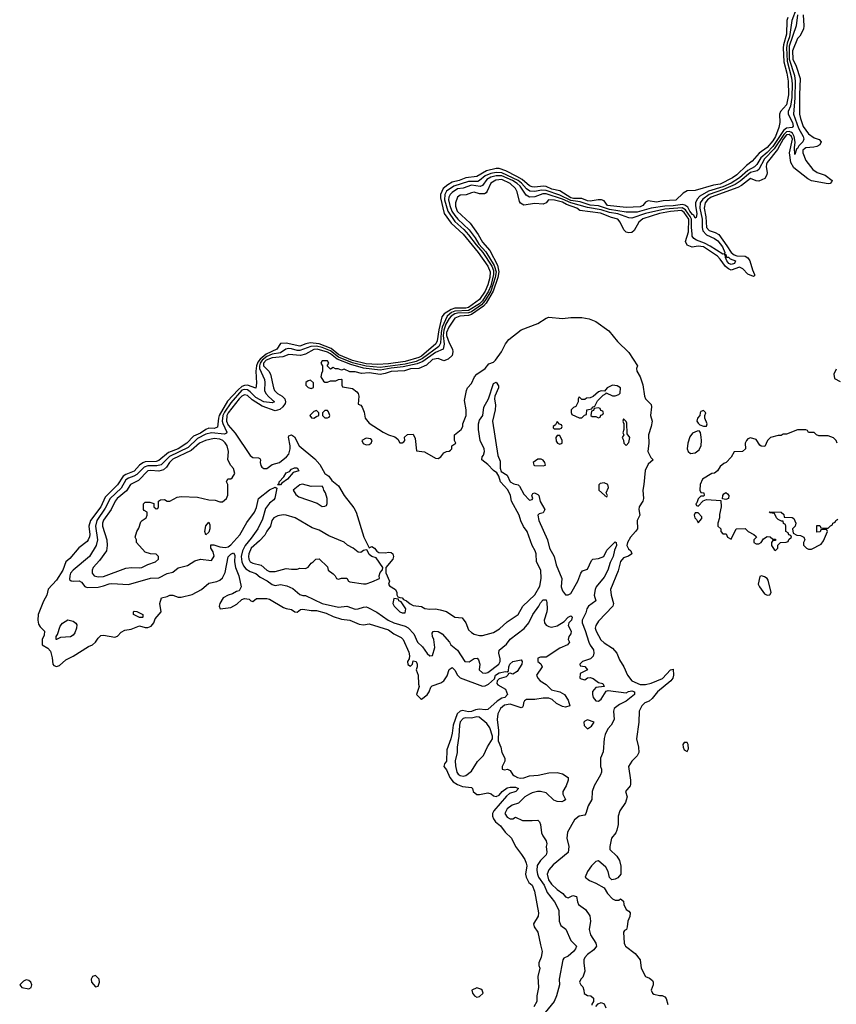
# Model space of a CAD drawing. Header units: inches. Extents: x 2380249 to 2585472, y 382747 to 546448.
# Tile 295 of 626: x 2542643 to 2548550, y 389569 to 396695. Entities that reach past the tile are written whole.
import ezdxf

# ---------------------------------------------------------------- set-up
doc = ezdxf.new("R2010")
doc.units = ezdxf.units.IN
doc.header["$MEASUREMENT"] = 0
doc.layers.add('C5348', color=7, linetype='Continuous')
doc.layers.add('C5349', color=7, linetype='Continuous')

msp = doc.modelspace()

# ---------------------------------------------------------------- linework, layer by layer
at = {"layer": 'C5348', "color": 4}
for points, elevation in [([(2546411.3, 390000), (2546422.8, 389950), (2546414, 389910), (2546398, 389870), (2546398, 389850), (2546406, 389830), (2546391, 389770), (2546396, 389690), (2546384.7, 389630), (2546384, 389590), (2546362.8, 389550)], 4), ([(2546660.7, 390000), (2546670.7, 389990), (2546664, 389970), (2546647.7, 389950), (2546610, 389917.2), (2546578, 389902), (2546571.3, 389890), (2546544.9, 389750), (2546546.8, 389710), (2546525.5, 389630), (2546510, 389589), (2546444, 389510)], 8), ([(2546812.7, 390000), (2546814.8, 389990), (2546796.4, 389963.6), (2546751, 389930), (2546730, 389908), (2546724, 389890), (2546724, 389870), (2546730.9, 389809.1), (2546716, 389764), (2546702, 389750), (2546692, 389730), (2546702, 389710), (2546716, 389696), (2546724.7, 389670), (2546726, 389646), (2546750, 389632), (2546774, 389630), (2546792.7, 389612.7), (2546794, 389590), (2546782, 389570), (2546782, 389562)], 12), ([(2547021, 390000), (2547026, 389990), (2547095.8, 389935.8), (2547130.8, 389890), (2547138, 389830), (2547170.8, 389770.8), (2547198.5, 389758.5), (2547221, 389741), (2547226, 389730), (2547226, 389710), (2547211.3, 389670), (2547221, 389650), (2547230, 389641), (2547270, 389631.3), (2547290, 389632), (2547310, 389622), (2547318, 389610), (2547332, 389568)], 16), ([(2546810, 389554), (2546827.3, 389572.7), (2546850, 389582), (2546870, 389572), (2546882, 389542)], 12)]:
    msp.add_lwpolyline(points, dxfattribs=dict(at, elevation=elevation))
at = {"layer": 'C5348', "color": 4, "elevation": 4}
for points in [[(2542690, 389745.1), (2542670, 389735.6), (2542642.8, 389710), (2542658, 389690), (2542710, 389681.6), (2542725.2, 389690), (2542731.5, 389710), (2542723.7, 389730), (2542710, 389742)], [(2543190, 389778), (2543170, 389769), (2543160.5, 389750), (2543163, 389730), (2543190, 389694.8), (2543210, 389701), (2543220.9, 389730), (2543218, 389750)], [(2545950, 389688), (2545914, 389670), (2545918, 389650), (2545932, 389630), (2545950, 389621), (2545970, 389626), (2545995.3, 389650), (2545988, 389670), (2545979, 389679)]]:
    msp.add_lwpolyline(points, close=True, dxfattribs=at)
at = {"layer": 'C5349', "color": 4}
for points, elevation in [([(2548199.7, 396710), (2548192.1, 396687.9), (2548189.2, 396590), (2548167, 396513), (2548164.5, 396490), (2548171.4, 396390), (2548192.1, 396307.9), (2548200.7, 396250), (2548203.6, 396150), (2548190, 396078), (2548145.5, 396030), (2548138, 396010), (2548140.7, 395950), (2548133.4, 395913.4), (2548110.2, 395850), (2548090, 395816.9), (2548050, 395768.7), (2547992.2, 395727.8), (2547940.4, 395670), (2547900.7, 395639.3), (2547830, 395571.8), (2547798, 395550), (2547710, 395505.5), (2547662.2, 395497.8), (2547530, 395458), (2547470, 395457.2), (2547441.1, 395438.9), (2547390, 395388.3), (2547296.3, 395383.7), (2547250, 395375.1), (2547190, 395382.6), (2547170, 395373.6), (2547150.3, 395350), (2547130, 395340.4), (2547030, 395334.7), (2546895.1, 395350), (2546870, 395382.7), (2546851.2, 395391.2), (2546827.8, 395392.2), (2546770, 395380.8), (2546750, 395382.6), (2546710, 395400.3), (2546650, 395401), (2546630, 395405.9), (2546550, 395456), (2546492.2, 395467.8), (2546450, 395486.8), (2546430, 395489.9), (2546370, 395483.7), (2546350, 395486), (2546330, 395493.5), (2546277.6, 395537.6), (2546239.9, 395559.9), (2546159.9, 395599.9), (2546110, 395617.2), (2546090, 395617.2), (2546018.4, 395601.6), (2545950, 395558.7), (2545870.1, 395549.9), (2545820.7, 395530), (2545770, 395517.8), (2545739.3, 395500.7), (2545706.9, 395473.1), (2545686.5, 395430), (2545686.2, 395406.2), (2545712.2, 395292.2), (2545763.2, 395223.2), (2545850, 395142.8), (2545960.2, 395010), (2546030, 394911.5), (2546045.3, 394870), (2546044.5, 394830), (2546030, 394775.1), (2546010.1, 394730), (2545970, 394669.8), (2545890, 394611.9), (2545870, 394607.8), (2545790, 394607), (2545762.8, 394597.2), (2545713.4, 394566.6), (2545696.9, 394543.1), (2545674.2, 394450), (2545661.6, 394370), (2545653, 394350), (2545550, 394260.2), (2545529, 394249), (2545430, 394221.8), (2545310, 394204.7), (2545230, 394198.9), (2545150, 394203.7), (2545050, 394229.1), (2544950.9, 394270), (2544895.6, 394315.6), (2544810, 394348.9), (2544744.4, 394355.6), (2544712, 394348), (2544670, 394330.9), (2544570, 394353.8), (2544529, 394351), (2544503.7, 394310), (2544425.2, 394274.8), (2544381.7, 394238.3), (2544364.6, 394215.4), (2544355.6, 394190), (2544351.6, 394151.6), (2544355.6, 394064.4), (2544350, 394029), (2544290, 394049.8), (2544270, 394047.8), (2544250, 394038.9), (2544223.2, 394016.8), (2544146.2, 393933.8), (2544086.5, 393830), (2544080.2, 393810), (2544074.8, 393745.2), (2544050, 393736.8), (2544010, 393737.8), (2543990, 393729.8), (2543950, 393703.4), (2543899.3, 393680.7), (2543851.7, 393630), (2543790, 393589.9), (2543718.8, 393561.2), (2543650, 393505.1), (2543630, 393498.2), (2543550, 393494), (2543532.7, 393487.3), (2543509.4, 393470.6), (2543470, 393426.2), (2543410, 393403.1), (2543390.1, 393389.9), (2543350, 393328.3), (2543261.6, 393238.4), (2543230.2, 393170), (2543154.9, 393070), (2543141.7, 393030), (2543150.3, 392969.7), (2543148, 392952), (2543137.3, 392930), (2543130, 392919), (2543070, 392873.2), (2543004.9, 392795.1), (2542977.3, 392770), (2542954.4, 392710), (2542910, 392639.3), (2542847.9, 392572.1), (2542838.8, 392530), (2542814.4, 392485.6), (2542777.1, 392390), (2542774.9, 392350), (2542779.9, 392319.9), (2542790, 392301), (2542822, 392270), (2542819.6, 392240.4), (2542804.7, 392210), (2542806, 392170), (2542845.4, 392145.4), (2542865.4, 392125.4), (2542877.1, 392077.1), (2542882, 392030), (2542890, 392020.7), (2542910, 392013.4), (2542930, 392022), (2542977, 392063), (2543030, 392087.4), (2543141.1, 392158.9), (2543170, 392170.6), (2543192.3, 392190), (2543210, 392218.8), (2543230, 392237.3), (2543250, 392240.5), (2543330, 392225.3), (2543350, 392233), (2543376.8, 392263.2), (2543402.7, 392277.3), (2543450, 392284.9), (2543510, 392308.2), (2543550, 392296.5), (2543570, 392296.9), (2543593.4, 392306.6), (2543614, 392330), (2543622.5, 392357.5), (2543666, 392410), (2543657.2, 392470), (2543669.3, 392510.7), (2543710, 392520.7), (2543730, 392530.6), (2543750, 392530.7), (2543790, 392516.3), (2543810, 392515.5), (2543890, 392534), (2543957.2, 392570), (2544010, 392616.3), (2544070, 392628.7), (2544090, 392639.3), (2544110, 392655.5), (2544130, 392694.8), (2544152, 392808), (2544170, 392826.8), (2544190, 392837.3), (2544198.3, 392818.3), (2544197.4, 392770), (2544203.1, 392730), (2544227.4, 392670), (2544246, 392590), (2544230, 392562), (2544210, 392556), (2544181.6, 392538.4), (2544150, 392529.4), (2544114.8, 392510), (2544091, 392470), (2544084.7, 392450), (2544092, 392432), (2544170, 392441), (2544214.2, 392465.8), (2544250, 392498), (2544270, 392504.7), (2544302, 392502), (2544314, 392490), (2544330, 392484.7), (2544355.3, 392504.7), (2544430, 392506.8), (2544450, 392501), (2544550, 392441.3), (2544570, 392432.4), (2544610, 392426.8), (2544634, 392410), (2544650, 392406.8), (2544675.1, 392424.9), (2544690, 392428), (2544750, 392419.5), (2544790, 392419.5), (2544860.7, 392400.7), (2544910, 392376.3), (2544970, 392357.3), (2545032, 392350), (2545099.1, 392319.1), (2545130, 392314.8), (2545170, 392322.8), (2545310, 392279.5), (2545350, 392250.6), (2545403.1, 392223.1), (2545416.3, 392210), (2545456.8, 392116.8), (2545462.8, 392090), (2545461, 392070), (2545448.4, 392050), (2545450, 392027.3), (2545470, 392014.8), (2545485.2, 392030), (2545490, 392054), (2545511.3, 392050), (2545518, 392030), (2545518, 392010), (2545511.3, 391990), (2545524.7, 391950), (2545526.8, 391886.8), (2545532, 391870), (2545514, 391810), (2545541, 391781), (2545550, 391778), (2545590, 391807.3), (2545605.2, 391830), (2545616.5, 391863.5), (2545626, 391874), (2545690, 391895.5), (2545710, 391910.6), (2545734.9, 391945.1), (2545750, 391991.3), (2545770, 392006), (2545790, 391986), (2545810.5, 391950.5), (2545830, 391931), (2545990, 391870.5), (2546010, 391873.4), (2546034.2, 391885.8), (2546076.5, 391923.5), (2546085.1, 391950), (2546110, 391967.3), (2546156.9, 391976.9), (2546170, 391974), (2546178, 391982), (2546181.2, 392010), (2546189.4, 392030), (2546210, 392050.7), (2546270, 392062), (2546278, 392050), (2546276, 392030), (2546242, 391978), (2546210, 391958), (2546190, 391966), (2546178, 391962), (2546174, 391950), (2546162, 391938), (2546110, 391924), (2546096, 391910), (2546094.8, 391890), (2546101.6, 391881.6), (2546158, 391850), (2546171.3, 391810), (2546151, 391790), (2546130, 391784.5), (2546097, 391763), (2546030, 391702.9), (2546010, 391699.7), (2545970, 391704.4), (2545940.7, 391699.3), (2545910, 391687.2), (2545890, 391686), (2545845.9, 391694.2), (2545829.1, 391690.9), (2545808.1, 391671.8), (2545778.2, 391590), (2545771.3, 391530), (2545761.3, 391490), (2545733, 391410), (2545730.4, 391329.6), (2545716, 391310), (2545711, 391290), (2545730, 391266.8), (2545753.4, 391210), (2545779.4, 391179.4), (2545810, 391160.3), (2545846.1, 391146.1), (2545910, 391137.3), (2545917.3, 391130), (2545924, 391110), (2545950, 391088), (2545970, 391086), (2546030, 391098.4), (2546052.1, 391092.1), (2546070, 391077.3), (2546090, 391073.4), (2546110, 391082.8), (2546133.2, 391110), (2546170, 391134.9), (2546190, 391140.5), (2546230, 391140.7), (2546251, 391130), (2546231, 391110), (2546186, 391094), (2546163.9, 391076.1), (2546072.7, 390970), (2546063, 390950), (2546063, 390930), (2546070.5, 390910), (2546084.9, 390890), (2546120.7, 390860.7), (2546154.9, 390814.9), (2546200.7, 390770), (2546230, 390712), (2546273.7, 390653.7), (2546295.9, 390615.9), (2546307.3, 390590), (2546310.4, 390570.4), (2546302.8, 390510), (2546306.8, 390490), (2546326.8, 390450), (2546350.6, 390430), (2546367.9, 390387.9), (2546395.5, 390230), (2546392.7, 390207.3), (2546359.1, 390150), (2546364, 390130), (2546390.5, 390090.5), (2546411.3, 390000)], 4), ([(2548259.2, 396770), (2548227.9, 396690), (2548210.7, 396570), (2548194.7, 396525.3), (2548188.5, 396490), (2548194.2, 396394.2), (2548226.9, 396273.1), (2548230.1, 396230.1), (2548228, 396132), (2548218.1, 396070), (2548201.2, 396030), (2548200.7, 396010), (2548232.8, 395950), (2548236.8, 395923.2), (2548230, 395915.1), (2548190, 395909.2), (2548167.3, 395892.7), (2548090, 395776.8), (2548050, 395733.4), (2548004.9, 395695.1), (2547974.4, 395645.6), (2547958.8, 395630), (2547910, 395603.4), (2547850, 395549.2), (2547790, 395510.5), (2547730, 395484.9), (2547626.2, 395453.8), (2547563, 395417), (2547543.9, 395396.1), (2547532, 395370), (2547530.2, 395349.8), (2547540.3, 395290), (2547536.4, 395263.6), (2547530, 395257.2), (2547519.3, 395279.3), (2547510, 395284.2), (2547490, 395308.9), (2547476.9, 395336.9), (2547453.6, 395353.6), (2547436.9, 395356.9), (2547370, 395347.9), (2547310, 395346.2), (2547210, 395329.8), (2547110, 395301.3), (2547030, 395301.7), (2546910, 395319.9), (2546830, 395348.5), (2546770, 395352.8), (2546696.5, 395376.5), (2546630, 395386.5), (2546550, 395425), (2546450, 395459.3), (2546418.4, 395461.6), (2546370, 395450.6), (2546333.6, 395453.6), (2546310, 395470.8), (2546272.8, 395512.8), (2546248.9, 395530), (2546130, 395585.7), (2546090, 395588.1), (2546050, 395581.7), (2546010, 395565), (2545970, 395529.8), (2545956.2, 395523.8), (2545890, 395522.7), (2545782.6, 395490), (2545730, 395452.8), (2545717.1, 395430), (2545716.6, 395390), (2545739.8, 395310), (2545790, 395235), (2545855.9, 395175.9), (2545890, 395138.9), (2545944.3, 395064.3), (2545992, 395010), (2546057, 394910), (2546070, 394878.4), (2546071, 394850), (2546050, 394769.7), (2546034.3, 394730), (2545990, 394659.9), (2545970, 394638.4), (2545890, 394589.1), (2545790, 394585.3), (2545765.5, 394574.5), (2545736.1, 394550), (2545698.6, 394470), (2545690.5, 394430), (2545686.7, 394353.3), (2545674.4, 394330), (2545557.6, 394242.4), (2545510, 394221.1), (2545430, 394202.4), (2545250, 394177.3), (2545150, 394186.2), (2545050, 394212.4), (2544950, 394253), (2544890, 394298.1), (2544830, 394322.6), (2544790, 394332.4), (2544749.6, 394330.4), (2544670, 394299.9), (2544650, 394301.4), (2544610, 394313.8), (2544584.7, 394315.3), (2544568.6, 394311.4), (2544530, 394284.2), (2544470, 394273.6), (2544430, 394257.2), (2544397, 394230), (2544381.5, 394210), (2544376.4, 394190), (2544378, 394170), (2544413.7, 394090), (2544417, 394070), (2544414.6, 394010), (2544423.6, 393990), (2544444.6, 393964.6), (2544486.8, 393930), (2544470, 393921.6), (2544410, 393928.2), (2544350, 393961), (2544310, 394002.2), (2544290, 394016.5), (2544270, 394019.5), (2544250, 394012.5), (2544170, 393922), (2544125, 393855), (2544113.2, 393830), (2544108.1, 393790), (2544111.3, 393771.4), (2544141.1, 393710), (2544137.6, 393702.4), (2544123.9, 393696.1), (2544030, 393703.7), (2543990, 393695.9), (2543930, 393662.5), (2543860.4, 393599.6), (2543727.3, 393532.7), (2543667.3, 393472.7), (2543634.8, 393465.2), (2543570, 393466.9), (2543543.3, 393456.7), (2543490, 393402.4), (2543469.5, 393390.5), (2543430, 393377.3), (2543410, 393364), (2543376.1, 393303.9), (2543296.5, 393230), (2543261.2, 393158.8), (2543199.7, 393070), (2543190.2, 393030), (2543206, 392930), (2543196.4, 392890), (2543148, 392810), (2543030, 392711.8), (2543010.5, 392690), (2543004.4, 392670), (2543003.4, 392643.4), (2543014, 392634), (2543030, 392630.7), (2543072.8, 392632.8), (2543090, 392624), (2543113.4, 392593.4), (2543130, 392584.9), (2543210, 392588), (2543250, 392596.4), (2543290, 392612), (2543310, 392614), (2543430, 392607.3), (2543590, 392652.4), (2543650, 392654.8), (2543710, 392686.8), (2543750, 392696), (2543790, 392726.8), (2543855.5, 392744.5), (2543910, 392778), (2543950, 392791.3), (2544030, 392781), (2544049.1, 392810.9), (2544042.5, 392842.5), (2544026, 392870), (2544026.6, 392893.4), (2544046.3, 392893.7), (2544090, 392879.5), (2544130, 392874.6), (2544150, 392879.5), (2544170, 392894), (2544234.1, 392965.9), (2544285.2, 393054.8), (2544340.5, 393130), (2544356.4, 393163.6), (2544369.5, 393230.5), (2544450, 393292.2), (2544491.3, 393311.3), (2544503.6, 393303.6), (2544488.4, 393231.6), (2544480.7, 393219.3), (2544450, 393194.5), (2544422, 393158), (2544399.1, 393080.9), (2544365.8, 393010), (2544317.9, 392942.1), (2544273.4, 392890), (2544253.6, 392850), (2544246, 392810), (2544248.9, 392770), (2544261.1, 392741.1), (2544279.3, 392719.3), (2544310, 392700.5), (2544350, 392686.8), (2544381.3, 392661.3), (2544434.1, 392634.1), (2544470, 392608.2), (2544490, 392599.3), (2544530, 392606.4), (2544576.2, 392596.2), (2544617.8, 392577.8), (2544670, 392534.9), (2544690, 392528), (2544710, 392527.7), (2544830, 392468.9), (2544950, 392443.1), (2545010, 392450.7), (2545070, 392428.5), (2545090, 392430.5), (2545130, 392443.8), (2545150, 392445.5), (2545160.9, 392440.9), (2545226.9, 392406.9), (2545307.9, 392347.9), (2545350, 392328.8), (2545430, 392306.4), (2545452.8, 392292.8), (2545492.7, 392250), (2545520.7, 392190), (2545555.6, 392155.6), (2545590, 392106.8), (2545610, 392091), (2545630, 392092), (2545646.6, 392150), (2545639.3, 392210), (2545629.3, 392230), (2545626.3, 392253.7), (2545634, 392266), (2545646, 392270), (2545670, 392266.8), (2545698.8, 392250), (2545752, 392190), (2545762, 392170), (2545810, 392130.8), (2545864, 392050), (2545893.6, 392046.4), (2545930, 392072), (2545952.7, 392072.7), (2545962, 392062), (2545970.9, 392030.9), (2545966.8, 391990), (2545990, 391967.7), (2546010, 391964.9), (2546030, 391970.5), (2546109.5, 392030), (2546118.4, 392050), (2546119.3, 392070), (2546109, 392110), (2546110, 392132), (2546163.7, 392176.3), (2546190, 392210.7), (2546291.1, 392288.9), (2546325.1, 392330), (2546355.6, 392390), (2546398.4, 392450), (2546410, 392473.4), (2546430, 392496.3), (2546450, 392496), (2546455.8, 392475.8), (2546459.5, 392430), (2546456.5, 392410), (2546436.4, 392350), (2546438, 392330), (2546452.2, 392312.2), (2546470, 392302), (2546490, 392299.1), (2546530, 392306.8), (2546580.2, 392339.8), (2546610, 392370.6), (2546630, 392381), (2546635.9, 392375.9), (2546638.8, 392370), (2546633.4, 392350), (2546616, 392330), (2546611, 392310), (2546633, 392270), (2546630.7, 392250), (2546616, 392230), (2546611, 392210), (2546621, 392190), (2546604.7, 392170), (2546550, 392147), (2546450, 392080.7), (2546410, 392080.9), (2546390, 392073.2), (2546391.3, 392050), (2546413, 392033), (2546422, 392010), (2546382, 391950), (2546390.5, 391930), (2546408, 391910), (2546450, 391882.4), (2546490, 391844.9), (2546550, 391830.3), (2546583, 391810), (2546610.8, 391770), (2546622, 391730), (2546590, 391719.3), (2546570, 391722.9), (2546526.5, 391746.5), (2546495.4, 391775.4), (2546470, 391784.2), (2546430, 391785.1), (2546370, 391774.3), (2546310, 391774), (2546294, 391766), (2546286, 391750), (2546284.7, 391730), (2546279.8, 391720.2), (2546270, 391715.3), (2546190, 391741.1), (2546150, 391733.5), (2546121.3, 391710), (2546101.6, 391670), (2546097.3, 391630), (2546106, 391550), (2546103.6, 391476.4), (2546122.8, 391430), (2546130.9, 391390.9), (2546152, 391350), (2546151.6, 391328.4), (2546132, 391290), (2546134, 391270), (2546150, 391264.7), (2546171.6, 391271.6), (2546190, 391262), (2546211, 391230), (2546222, 391222), (2546244.7, 391210), (2546265.9, 391205.8), (2546290, 391207), (2546330, 391221.1), (2546393, 391227), (2546470, 391244), (2546530, 391246), (2546570, 391236), (2546611, 391210), (2546610.8, 391190), (2546594.8, 391150), (2546571.3, 391110), (2546571.3, 391090), (2546590.9, 391050.9), (2546590, 391048), (2546579.8, 391040.2), (2546565.4, 391034.6), (2546530, 391037.2), (2546507, 391047), (2546450, 391099.3), (2546410, 391109.3), (2546389.3, 391109.3), (2546350, 391099.6), (2546330, 391089.6), (2546296.3, 391070), (2546250, 391025.2), (2546204.7, 391010), (2546170, 390984), (2546151, 390950), (2546170, 390922.8), (2546190, 390911.3), (2546210, 390912), (2546230, 390922), (2546279.6, 390899.6), (2546350, 390898), (2546390, 390902), (2546402, 390890), (2546411.3, 390870), (2546418, 390810), (2546427.1, 390787.1), (2546450.7, 390750.7), (2546456, 390730), (2546451, 390710), (2546454.8, 390670), (2546450.8, 390650), (2546410, 390609.2), (2546387.2, 390572.8), (2546383.4, 390536.6), (2546388.8, 390510), (2546396.5, 390490), (2546436.5, 390430), (2546458.7, 390378.7), (2546510.8, 390310), (2546542, 390250), (2546544.7, 390170), (2546551.3, 390150), (2546558, 390138), (2546593.7, 390113.7), (2546630.7, 390030), (2546660.7, 390000)], 8), ([(2548270.2, 396730.2), (2548259.1, 396650), (2548210, 396502.7), (2548210.1, 396410.1), (2548246.6, 396290), (2548253, 396250), (2548250.1, 396129.9), (2548239.3, 396010), (2548276.8, 395910), (2548311.4, 395850), (2548316, 395830), (2548307.4, 395810), (2548278.2, 395781.8), (2548270, 395762.7), (2548262.8, 395757.2), (2548250, 395718), (2548246.5, 395766.5), (2548252.2, 395807.8), (2548244.9, 395850), (2548233.4, 395873.4), (2548221.6, 395881.6), (2548210, 395886.7), (2548190, 395884.1), (2548170, 395865), (2548099.7, 395760.3), (2548030, 395686.6), (2547990, 395609.6), (2547978, 395602), (2547930, 395589.8), (2547854.6, 395525.4), (2547818.1, 395501.9), (2547733.8, 395466.2), (2547629.3, 395430.7), (2547583.8, 395396.2), (2547566.2, 395370), (2547563.7, 395330), (2547579.8, 395250), (2547580.1, 395190), (2547585.5, 395165.5), (2547610, 395137.2), (2547670, 395112.1), (2547693.7, 395093.7), (2547727.8, 395050), (2547743, 395010), (2547740.7, 395000.7), (2547750, 394996), (2547756, 394976), (2547770, 394975.3), (2547783.2, 394963.2), (2547821, 394950), (2547813, 394930), (2547790, 394923.1), (2547772.7, 394930), (2547756.9, 394950), (2547747.3, 394972.7), (2547747.3, 394987.3), (2547739.3, 394999.3), (2547730, 394997), (2547636.6, 395056.7), (2547597.3, 395077.3), (2547538, 395098), (2547519.7, 395110), (2547508.4, 395128.4), (2547506.1, 395146.1), (2547501.6, 395190), (2547502.9, 395250), (2547494, 395270), (2547458.7, 395318.7), (2547434.1, 395334.1), (2547310, 395322.5), (2547170, 395291.2), (2547070, 395258), (2547050, 395259.7), (2546970, 395289.8), (2546910, 395298.5), (2546850, 395318.8), (2546750, 395336.2), (2546630, 395369.4), (2546570, 395396.2), (2546450, 395434.4), (2546426.4, 395433.6), (2546370, 395411.9), (2546330, 395410.9), (2546305.4, 395425.4), (2546263.7, 395490), (2546242.2, 395510), (2546208.5, 395530), (2546130, 395564.2), (2546090, 395564.2), (2546050, 395555.4), (2546021.7, 395538.3), (2545990, 395495.8), (2545973.5, 395486.5), (2545910, 395496), (2545850, 395475.7), (2545810, 395471.3), (2545770, 395444.4), (2545755.6, 395430), (2545746.4, 395410), (2545745.4, 395390), (2545754, 395350), (2545769.4, 395310), (2545790, 395276.5), (2545811.3, 395250), (2545893.1, 395173.1), (2545936.7, 395116.7), (2545965.1, 395070), (2546014.5, 395014.5), (2546075.3, 394915.3), (2546090.1, 394869.9), (2546083.3, 394830), (2546051.2, 394730), (2546010, 394661.9), (2545984.2, 394630), (2545910, 394580.4), (2545890, 394572.4), (2545810, 394570.8), (2545790, 394565.8), (2545764.8, 394550), (2545748.9, 394531), (2545725.5, 394490), (2545710, 394446.6), (2545707.1, 394410), (2545713.5, 394346.5), (2545706.7, 394310), (2545650, 394286.8), (2545558.7, 394221.3), (2545517, 394203), (2545417.8, 394182.3), (2545330, 394172.5), (2545250, 394157.2), (2545130, 394173.3), (2545038.4, 394198.4), (2544938.7, 394238.7), (2544890, 394277.3), (2544870, 394287.9), (2544794, 394310), (2544770, 394307.7), (2544710, 394273.5), (2544675.1, 394264.9), (2544590, 394271.1), (2544545.9, 394254.1), (2544470, 394248.7), (2544426.4, 394230), (2544405.9, 394210), (2544405.4, 394190), (2544444.4, 394150), (2544457, 394130), (2544477.6, 394030), (2544485.5, 394010), (2544507.3, 393990), (2544540.7, 393970), (2544560.7, 393950), (2544564.9, 393930), (2544562, 393918), (2544547, 393893), (2544525.5, 393874.5), (2544490, 393864.5), (2544397.9, 393897.9), (2544323.8, 393943.8), (2544290, 393976), (2544270, 393979.7), (2544250, 393971.1), (2544230, 393949.6), (2544150.2, 393850), (2544141.5, 393830), (2544139.2, 393790), (2544150, 393760.3), (2544201.7, 393701.7), (2544310, 393541), (2544330, 393526.8), (2544370, 393524.7), (2544378.8, 393518.8), (2544384.7, 393510), (2544382.8, 393490), (2544387.5, 393467.5), (2544395.3, 393455.3), (2544410, 393446), (2544430, 393446), (2544470, 393474.8), (2544522, 393490), (2544572.7, 393530), (2544590, 393551.3), (2544599.3, 393590), (2544599.3, 393610), (2544586.3, 393673.7), (2544590, 393682), (2544608.7, 393691.3), (2544630, 393676), (2544664.7, 393610), (2544776.7, 393516.7), (2544814.6, 393474.6), (2544850, 393410.8), (2544878, 393390), (2544899.8, 393359.8), (2544950, 393322), (2544990.7, 393250), (2545060.9, 393160.9), (2545076.3, 393130), (2545132.2, 392950), (2545170, 392872), (2545190, 392881), (2545210, 392870.8), (2545227.3, 392847.3), (2545239.8, 392839.8), (2545290, 392837.1), (2545310, 392842), (2545330, 392838.8), (2545341, 392830), (2545346.8, 392810), (2545342.8, 392790), (2545291.3, 392730), (2545291.2, 392691.1), (2545318, 392630), (2545311.3, 392610), (2545318, 392598), (2545362, 392570), (2545372, 392548), (2545372, 392532), (2545378, 392518), (2545392, 392512), (2545410, 392511.3), (2545419.6, 392499.6), (2545442, 392490), (2545466.8, 392466.8), (2545490, 392454.8), (2545550, 392446.8), (2545574.4, 392434.4), (2545610, 392427.3), (2545650.8, 392430.8), (2545683.5, 392423.5), (2545730, 392411), (2545790, 392371.3), (2545844.7, 392364.7), (2545870.7, 392330.7), (2545890, 392278), (2545910, 392258.8), (2545930, 392247.3), (2545970, 392238), (2545990, 392238), (2546070, 392259.1), (2546114, 392286), (2546170, 392336.3), (2546248.7, 392390), (2546282, 392450), (2546370, 392531.3), (2546404.8, 392595.2), (2546415.4, 392650), (2546412.4, 392710), (2546382, 392770), (2546378.7, 392830), (2546371.4, 392850), (2546349.6, 392889.6), (2546314, 392990), (2546286.3, 393026.3), (2546267.7, 393067.7), (2546257, 393110), (2546201.2, 393210), (2546193.6, 393250), (2546173.3, 393293.3), (2546120.9, 393350), (2546109.3, 393390), (2546095.1, 393415.1), (2546070, 393432.7), (2546030, 393475.3), (2545986, 393510), (2545988, 393530), (2545997.2, 393542.8), (2546005.2, 393570), (2546002.7, 393590), (2545974, 393650), (2545961.6, 393730), (2545960.7, 393770), (2545970, 393796), (2545994, 393830), (2545999.5, 393890), (2546034, 393950), (2546070, 394062), (2546090, 394072), (2546105.4, 394045.4), (2546106, 394030), (2546078.8, 393970), (2546077.3, 393950), (2546085.2, 393905.2), (2546081.6, 393870), (2546062.8, 393790), (2546100.5, 393540.5), (2546119.5, 393499.5), (2546119.5, 393450), (2546124.5, 393424.5), (2546170, 393398.8), (2546191.3, 393350), (2546216.3, 393336.3), (2546248.5, 393328.5), (2546258.8, 393318.9), (2546290, 393261), (2546330, 393218), (2546350, 393222), (2546354, 393230), (2546348, 393250), (2546355.3, 393264.7), (2546366, 393270), (2546390, 393259.1), (2546398, 393250), (2546408.7, 393208.7), (2546440.3, 393150), (2546430, 393125.6), (2546401.1, 393118.9), (2546391, 393110), (2546397, 393070), (2546461.6, 392930), (2546474.9, 392870), (2546508, 392810), (2546522.4, 392750), (2546564.9, 392650), (2546558.8, 392590), (2546570, 392562), (2546590, 392532), (2546610, 392532), (2546630, 392542), (2546681.2, 392630), (2546702, 392690), (2546714, 392706), (2546750, 392718), (2546779.3, 392780.7), (2546789.5, 392790.5), (2546830, 392796.3), (2546869.5, 392810.5), (2546890, 392856), (2546950, 392914.8), (2546958, 392910), (2546959.1, 392890), (2546945.2, 392854.8), (2546935.8, 392810), (2546914.6, 392765.4), (2546897, 392710), (2546870, 392660.9), (2546814, 392590), (2546804.9, 392570), (2546798, 392530), (2546811.3, 392490), (2546757.1, 392450), (2546746, 392430), (2546738.4, 392401.6), (2546710.8, 392350), (2546710.8, 392330), (2546734.2, 392274.2), (2546759.1, 392190), (2546768.3, 392168.3), (2546793.8, 392133.8), (2546796.3, 392110), (2546790, 392088.7), (2546770.7, 392069.3), (2546714, 392050), (2546694, 392030), (2546698, 392018), (2546730, 392014), (2546751, 391990), (2546698, 391962), (2546694, 391930), (2546703.6, 391923.6), (2546730, 391918), (2546750, 391932), (2546770, 391934.8), (2546790, 391927.3), (2546830, 391897.3), (2546862, 391890), (2546871.2, 391868.9), (2546810, 391860.9), (2546786.7, 391833.3), (2546785.5, 391810), (2546790.6, 391790), (2546810, 391765.5), (2546830, 391763.8), (2546850, 391778), (2546884.7, 391835.3), (2546900.2, 391839.8), (2547030, 391822.8), (2547047.7, 391832.3), (2547070, 391836.4), (2547090.8, 391830), (2547091, 391810), (2547030, 391762), (2546982.3, 391737.7), (2546942, 391710), (2546938, 391690), (2546942, 391630), (2546922, 391590), (2546896.9, 391563.1), (2546878, 391522), (2546871.6, 391491.6), (2546863.6, 391396.4), (2546844.7, 391350), (2546844.7, 391290), (2546851.2, 391271.1), (2546851.3, 391250), (2546844.7, 391230), (2546798.8, 391150), (2546782.8, 391110), (2546781, 391050), (2546755.3, 391004.7), (2546738, 390950), (2546730, 390938), (2546690, 390929.2), (2546655.2, 390904.8), (2546605.1, 390814.9), (2546600.7, 390770), (2546614, 390710), (2546610, 390668), (2546501.4, 390578.6), (2546470, 390541.2), (2546458.4, 390510), (2546467.4, 390470), (2546490, 390438.4), (2546530, 390400.4), (2546570.7, 390370), (2546590, 390347.7), (2546610, 390338.8), (2546643.9, 390356.1), (2546670.6, 390350), (2546677.3, 390310), (2546686, 390290), (2546735.9, 390255.9), (2546766.8, 390210), (2546770.9, 390170.9), (2546761, 390110), (2546770.9, 390070.9), (2546810.5, 390010.5), (2546812.7, 390000)], 12), ([(2548310.4, 396730), (2548315.5, 396650), (2548312.7, 396627.3), (2548285.3, 396574.7), (2548270, 396559.3), (2548233.7, 396470), (2548236.1, 396410), (2548259.3, 396359.3), (2548288.9, 396270), (2548283.6, 396150), (2548284.6, 396010), (2548290, 395978.8), (2548310, 395922), (2548350, 395868.5), (2548390, 395840.4), (2548427.1, 395827.1), (2548441, 395810), (2548431.3, 395790), (2548410, 395778), (2548388.4, 395771.6), (2548330, 395767.8), (2548318.7, 395761.3), (2548306.7, 395750), (2548307.1, 395730), (2548330, 395676.4), (2548379.5, 395610), (2548410.6, 395590), (2548470.5, 395570), (2548521, 395530), (2548517.3, 395522.7), (2548504.7, 395510), (2548490, 395506.3), (2548370, 395528.2), (2548343.2, 395543.2), (2548241.8, 395621.8), (2548220.3, 395660.3), (2548211.3, 395730), (2548233.3, 395830), (2548225, 395850), (2548210, 395864.1), (2548190, 395861.7), (2548165, 395830), (2548124.2, 395755.8), (2548050, 395662), (2548044.4, 395650), (2548043.1, 395630), (2548050.4, 395590), (2548048.5, 395571.5), (2548034, 395546), (2547990, 395526), (2547970, 395529.2), (2547930, 395546.6), (2547865, 395495), (2547838.7, 395481.3), (2547644.6, 395410), (2547617.8, 395390), (2547601.2, 395370), (2547593, 395330), (2547607.3, 395267.3), (2547611.6, 395190), (2547630, 395168), (2547673.6, 395153.6), (2547699.5, 395139.5), (2547759.1, 395059.1), (2547789.2, 395010), (2547810, 394992.3), (2547830, 394986.2), (2547890, 394983.5), (2547910.7, 394970.7), (2547923.5, 394950), (2547943.5, 394883.5), (2547959.3, 394850), (2547958.4, 394841.6), (2547950, 394836), (2547910, 394852.2), (2547872.8, 394892.8), (2547850, 394904.6), (2547790, 394883.1), (2547770, 394890.7), (2547747.6, 394907.6), (2547710, 394962.6), (2547690, 394983.9), (2547590, 395049.8), (2547550, 395056.8), (2547507.6, 395047.6), (2547470, 395063.7), (2547459.7, 395090), (2547480.8, 395159.2), (2547482.1, 395250), (2547450, 395298.6), (2547430, 395313.2), (2547350, 395305.9), (2547270, 395291), (2547150, 395252.5), (2547122.6, 395230), (2547087.7, 395170), (2547070, 395154.5), (2547050, 395152), (2547030, 395158), (2547014.1, 395174.2), (2546985.6, 395230), (2546970, 395251.1), (2546923.6, 395263.6), (2546845, 395295), (2546694.9, 395314.9), (2546674, 395330), (2546597.9, 395357.9), (2546570, 395373.5), (2546510.3, 395389.7), (2546467.8, 395392.2), (2546450, 395369.2), (2546430, 395359.5), (2546370, 395364.7), (2546290, 395352.7), (2546266.3, 395366.3), (2546258.6, 395378.6), (2546241.6, 395450), (2546230, 395473.6), (2546189.6, 395510), (2546130, 395537.3), (2546086.7, 395533.3), (2546050, 395511.3), (2546025.1, 395454.9), (2546017.2, 395442.8), (2546004.9, 395435.1), (2545970, 395433.3), (2545930, 395446), (2545910, 395442.7), (2545873, 395427), (2545830, 395426), (2545810.8, 395410), (2545796.3, 395370), (2545795.9, 395344.1), (2545806.7, 395310), (2545901.2, 395221.2), (2545959.2, 395139.2), (2545990, 395084.9), (2546044.3, 395024.3), (2546098.8, 394918.8), (2546109.6, 394870), (2546101.6, 394830), (2546066.6, 394730), (2546016.6, 394643.4), (2545998.5, 394621.5), (2545910, 394560.5), (2545890, 394553.7), (2545826, 394550), (2545790, 394534.5), (2545746, 394470), (2545730.3, 394430), (2545730.3, 394410), (2545750, 394356.3), (2545774.4, 394310), (2545775.5, 394290), (2545770, 394265.2), (2545741.1, 394238.9), (2545710, 394225.2), (2545670, 394242.7), (2545630, 394235.8), (2545585.5, 394194.5), (2545529.2, 394170.8), (2545470, 394167), (2545426.9, 394153.1), (2545330, 394149.6), (2545286.1, 394133.9), (2545250, 394127.6), (2545170, 394138.9), (2545114.6, 394134.6), (2545070, 394146), (2545030, 394146), (2544990, 394166), (2544970, 394158), (2544947.3, 394167.3), (2544928.4, 394168.4), (2544910, 394178), (2544890, 394166), (2544866, 394190), (2544878, 394210), (2544870, 394226), (2544830, 394226), (2544822, 394210), (2544834, 394190), (2544834, 394150), (2544825.4, 394134.6), (2544822, 394110), (2544839.6, 394079.6), (2544850, 394072), (2544870, 394072), (2544890, 394082), (2544930, 394082), (2544948.4, 394091.6), (2544970, 394094), (2544974, 394090), (2544974, 394050), (2544978, 394038), (2545050, 394024.7), (2545082, 394002), (2545091.3, 393990), (2545096, 393970), (2545092, 393912), (2545110, 393904.7), (2545121, 393890), (2545134.8, 393854.8), (2545141, 393810), (2545170, 393774.8), (2545272, 393710), (2545310, 393691), (2545356.9, 393676.9), (2545378, 393658), (2545392.7, 393632.7), (2545410, 393632), (2545420.4, 393639.6), (2545428, 393650), (2545426, 393674), (2545448.4, 393691.6), (2545490, 393694), (2545503.6, 393663.6), (2545514, 393574), (2545570, 393566.8), (2545650, 393521), (2545670, 393518), (2545690, 393532), (2545710, 393561), (2545730, 393570.8), (2545750, 393571.3), (2545760.2, 393579.8), (2545768.7, 393590), (2545769.1, 393610.9), (2545798, 393630), (2545788, 393650), (2545788.7, 393690), (2545835.3, 393730), (2545848, 393750), (2545848.7, 393770), (2545873.2, 393830), (2545872.3, 393870), (2545861.2, 393938.8), (2545874, 394010), (2545882, 394030), (2545910, 394062), (2545932.7, 394110), (2545949.6, 394130.4), (2546009.3, 394170), (2546036, 394204), (2546070, 394217.3), (2546085.2, 394230), (2546129, 394290), (2546157, 394350), (2546180.1, 394379.9), (2546269.5, 394450.5), (2546390, 394496.3), (2546450, 394534), (2546470, 394540.7), (2546570, 394532.7), (2546630, 394540.4), (2546710, 394539.1), (2546762, 394530), (2546810, 394510.7), (2546903.4, 394443.4), (2546966.9, 394366.9), (2547050, 394287.3), (2547112, 394190), (2547104.7, 394170), (2547106, 394150), (2547130.5, 394110.5), (2547150, 394052), (2547162.8, 393970), (2547170.8, 393950), (2547210.5, 393910.5), (2547213.7, 393893.7), (2547206.8, 393830), (2547217.3, 393790), (2547210.8, 393750), (2547190.6, 393690), (2547193, 393630), (2547187.7, 393570), (2547207.3, 393527.3), (2547224.7, 393510), (2547190, 393479), (2547166.7, 393433.3), (2547158.4, 393330), (2547150.5, 393290), (2547156.3, 393230), (2547150.5, 393210), (2547123, 393170), (2547120.5, 393150), (2547127.7, 393110), (2547110.6, 393070), (2547110.8, 393010), (2547098, 392990), (2547060.5, 392950), (2547039.1, 392910), (2547034.8, 392890), (2547045.8, 392865.8), (2547064.7, 392850), (2547071, 392830), (2547047.5, 392812.5), (2547010, 392801.2), (2546990, 392774), (2546973, 392707), (2546917.3, 392570), (2546921.3, 392530), (2546938, 392470), (2546934, 392450), (2546830, 392342.7), (2546810.4, 392310), (2546806.7, 392290), (2546812.7, 392270), (2546846.5, 392206.5), (2546870, 392184.9), (2546930, 392146.8), (2546962.8, 392110), (2546981.1, 392061.1), (2547014, 392010), (2547040.5, 391950), (2547070.8, 391910), (2547130, 391884.4), (2547170, 391884.2), (2547210, 391892), (2547292.1, 391927.9), (2547350, 391990.4), (2547370, 391994.8), (2547372, 391950), (2547366.4, 391930), (2547352.7, 391910), (2547256.4, 391830), (2547219, 391781), (2547196.2, 391763.8), (2547164, 391750), (2547144, 391730), (2547122.8, 391690), (2547120.7, 391610), (2547104, 391490), (2547118.8, 391430), (2547121, 391390), (2547110, 391368), (2547070.9, 391329.1), (2547046, 391290), (2547061.6, 391190), (2547061.6, 391158.4), (2547059.1, 391150), (2547026, 391110), (2547036, 391070), (2547030, 391046), (2547024.7, 391030), (2546984.7, 390970), (2546972, 390930), (2546971.3, 390870), (2546962.8, 390830), (2546956, 390810), (2546924.7, 390770), (2546912, 390710), (2546912, 390690), (2546962, 390642), (2546981, 390610), (2546990.9, 390569.1), (2546991.3, 390510), (2546970, 390484), (2546950, 390474), (2546926, 390470), (2546910, 390486), (2546899, 390530), (2546882, 390562), (2546830, 390608), (2546810, 390602), (2546778, 390570), (2546751.3, 390530), (2546734, 390490), (2546763.6, 390463.6), (2546810, 390444.7), (2546871.2, 390411.1), (2546896, 390370), (2546930, 390332), (2546950, 390322), (2546976.4, 390323.6), (2546990, 390332), (2547010, 390314), (2547012, 390290), (2547030, 390254), (2547050, 390242), (2547058, 390230), (2547056.9, 390203.1), (2547042, 390170), (2547038, 390130), (2547031.3, 390110), (2547018, 390102), (2547011.3, 390090), (2547016, 390010), (2547021, 390000)], 16), ([(2548550, 394166), (2548532, 394130), (2548538, 394098), (2548576.9, 394076.9)], 24), ([(2548555.3, 393630), (2548549, 393649), (2548528.8, 393668.9), (2548490, 393682), (2548423.1, 393683.1), (2548406, 393690), (2548390, 393706), (2548350, 393706), (2548342, 393722), (2548330, 393726), (2548270, 393726), (2548190, 393695.3), (2548166, 393694), (2548150, 393686), (2548130, 393686), (2548074, 393670), (2548052, 393650), (2548034, 393606), (2548007.3, 393607.3), (2547996.4, 393616.4), (2547970, 393655.3), (2547930, 393668.7), (2547910, 393662), (2547901, 393650), (2547891.3, 393630), (2547894, 393590), (2547872, 393570), (2547810, 393566), (2547790, 393528), (2547754, 393490), (2547736.9, 393483.1), (2547710, 393462), (2547690.7, 393429.3), (2547670, 393414), (2547650, 393409.2), (2547582, 393370), (2547566, 393330), (2547562, 393290), (2547570, 393274), (2547591.2, 393271.1), (2547594, 393250), (2547590, 393246), (2547570, 393246), (2547550, 393226), (2547542, 393198), (2547534, 393190), (2547538, 393178), (2547550, 393174), (2547587.3, 393212.7), (2547610, 393222), (2547714, 393214), (2547718, 393170), (2547706, 393114), (2547706, 393090), (2547692, 393050), (2547692, 393030), (2547714, 393010), (2547714, 392990), (2547730, 392974), (2547752.7, 392972.7), (2547762, 392950), (2547790, 392934), (2547826, 393010), (2547891.6, 393011.6), (2547911.6, 392991.6), (2547954, 392970), (2547970, 392954), (2547972, 392950), (2547954, 392930), (2547954, 392910), (2547970, 392902), (2547990, 392902), (2548006, 392910), (2548023.1, 392936.9), (2548050, 392954), (2548071.6, 392951.6), (2548090, 392934), (2548110, 392934), (2548110, 392926), (2548090, 392926), (2548082, 392910), (2548082, 392890), (2548099.6, 392859.6), (2548110, 392852), (2548128, 392870), (2548127.3, 392892.7), (2548146, 392910), (2548187.3, 392912.7), (2548202, 392918), (2548207.3, 392932.7), (2548226, 392950), (2548222, 392962), (2548207.3, 392967.3), (2548202, 392982), (2548186, 392990), (2548186, 393030), (2548182, 393042), (2548168.4, 393048.4), (2548166, 393066), (2548154, 393066), (2548130, 393078), (2548118, 393090), (2548102, 393122), (2548070, 393126), (2548066, 393130), (2548070, 393134), (2548151.6, 393131.6), (2548170, 393114), (2548174, 393094), (2548230, 393092), (2548243.6, 393083.6), (2548258, 393050), (2548251.6, 393028.4), (2548234, 393010), (2548238, 392978), (2548263.6, 392963.6), (2548290, 392962), (2548314, 392950), (2548322, 392930), (2548312, 392910), (2548312.7, 392892.7), (2548334, 392870), (2548350, 392862), (2548370, 392862), (2548440.4, 392899.6), (2548456.4, 392923.6), (2548486, 392990), (2548482, 393002), (2548450, 393006), (2548438, 393002), (2548432.7, 392987.3), (2548410, 392986), (2548410, 393034), (2548430, 393034), (2548438, 393018), (2548450, 393014), (2548490, 393014), (2548507.3, 393032.7), (2548522, 393038), (2548526, 393050), (2548542, 393058), (2548546, 393070), (2548560.4, 393079.6)], 24)]:
    msp.add_lwpolyline(points, dxfattribs=dict(at, elevation=elevation))
for points, elevation in [([(2544746, 394086), (2544730, 394082), (2544712, 394070), (2544712, 394050), (2544730, 394032), (2544750, 394024.7), (2544767.3, 394032.7), (2544767.3, 394067.3)], 16), ([(2546930, 394049), (2546892, 394030), (2546874, 394006), (2546850, 394008), (2546830, 394002), (2546791.3, 393968.7), (2546770, 393958), (2546743.6, 393956.4), (2546730, 393946), (2546710, 393946), (2546690, 393966), (2546682, 393950), (2546682, 393930), (2546664.7, 393895.3), (2546650, 393888), (2546632, 393870), (2546632.7, 393852.7), (2546638, 393838), (2546690, 393814), (2546710, 393814), (2546727.3, 393832.7), (2546742, 393838), (2546746, 393870), (2546782, 393878), (2546786, 393890), (2546802, 393898), (2546823.1, 393936.9), (2546863.1, 393976.9), (2546886, 393990), (2546886, 393994), (2546930, 393972), (2546950, 393972), (2546978, 393982), (2546987.3, 393992.7), (2546988, 394030), (2546964.7, 394044.7)], 16), ([(2544790, 393866), (2544770, 393858), (2544742, 393830), (2544752.7, 393812.7), (2544770, 393812), (2544790, 393822), (2544806, 393830), (2544806, 393850)], 16), ([(2544870, 393866), (2544850, 393866), (2544834, 393850), (2544834, 393830), (2544850, 393814), (2544870, 393814), (2544882, 393818), (2544886, 393830), (2544876.4, 393856.4)], 16), ([(2546830, 393886), (2546798, 393882), (2546792.7, 393867.3), (2546778, 393862), (2546774, 393830), (2546783.6, 393823.6), (2546810, 393822), (2546830, 393814), (2546842, 393818), (2546847.3, 393832.7), (2546862, 393838), (2546866, 393850), (2546862, 393862), (2546847.3, 393867.3), (2546842, 393882)], 16), ([(2547590, 393866), (2547570, 393858), (2547564.7, 393850), (2547562, 393830), (2547544.7, 393810), (2547542, 393790), (2547550, 393774), (2547563.6, 393763.6), (2547590, 393754), (2547610, 393754), (2547615.3, 393770), (2547598, 393810), (2547598, 393830), (2547606, 393850)], 24), ([(2547010, 393806), (2547004.7, 393790), (2547010, 393774), (2547014, 393774), (2547014, 393730), (2547004.7, 393704.7), (2547014, 393690), (2547002, 393670), (2547011.6, 393651.6), (2547014, 393630), (2547030, 393614), (2547050, 393634), (2547055.3, 393670), (2547036.4, 393696.4), (2547034, 393774), (2547030, 393786)], 16), ([(2546530, 393786), (2546518, 393762), (2546502, 393750), (2546502, 393742), (2546510, 393734), (2546550, 393734), (2546562, 393738), (2546566, 393750), (2546562, 393762), (2546547.3, 393767.3)], 16), ([(2547558, 393718), (2547543.6, 393716.4), (2547510, 393702), (2547490, 393675.3), (2547476.3, 393630), (2547470.8, 393590), (2547478, 393570), (2547496, 393556), (2547530, 393558.8), (2547558.9, 393581.1), (2547572.5, 393612.5), (2547576, 393650), (2547573.2, 393673.2), (2547567.3, 393707.3)], 24), ([(2544050, 393664.7), (2543986.8, 393650), (2543944.4, 393630), (2543882.4, 393577.6), (2543750, 393514.4), (2543726.9, 393490), (2543704, 393456), (2543683.2, 393436.8), (2543650, 393426.6), (2543590, 393432.9), (2543570, 393429.6), (2543501.1, 393358.9), (2543443.8, 393330), (2543415.6, 393284.4), (2543348.7, 393230), (2543332.4, 393210), (2543304.2, 393150), (2543250, 393072), (2543242.6, 393050), (2543242.6, 393030), (2543272.7, 392930), (2543275.5, 392890), (2543270.5, 392849.5), (2543219.9, 392780.1), (2543174.8, 392730), (2543168, 392710), (2543167.7, 392690), (2543181, 392670), (2543210, 392663), (2543250, 392664.9), (2543410, 392725.5), (2543450.7, 392730.7), (2543510, 392726.8), (2543526, 392730), (2543570, 392751.3), (2543626, 392770), (2543646, 392790), (2543646, 392810), (2543630, 392826), (2543588.8, 392828.9), (2543550, 392842), (2543488, 392910), (2543488, 392930), (2543479, 392950), (2543489, 392990), (2543504.7, 393015.3), (2543520.2, 393059.8), (2543528.8, 393071.1), (2543558, 393090), (2543566, 393110), (2543566, 393130), (2543542, 393142), (2543538, 393150), (2543538, 393190), (2543550, 393202), (2543583.6, 393203.6), (2543612.7, 393192.7), (2543614, 393170), (2543630, 393154), (2543642, 393158), (2543646, 393170), (2543646, 393210), (2543660.4, 393219.6), (2543690, 393222), (2543710, 393211.3), (2543730, 393211.3), (2543781.2, 393238.8), (2543810, 393244.7), (2543930, 393238), (2544010, 393221), (2544056.9, 393216.9), (2544090, 393204.7), (2544110, 393204.7), (2544138, 393230), (2544147.3, 393252.7), (2544148.7, 393310), (2544148, 393330), (2544138, 393350), (2544149.1, 393370.9), (2544170, 393372), (2544180.4, 393379.6), (2544198, 393410), (2544190, 393446), (2544169.1, 393469.1), (2544149, 393510), (2544153.2, 393570), (2544143.7, 393610), (2544130, 393632.7), (2544112.7, 393650), (2544090, 393659.7)], 12), ([(2545150, 393666), (2545118, 393650), (2545127.9, 393627.9), (2545150, 393617.3), (2545170, 393619.1), (2545185.2, 393630), (2545193.2, 393650), (2545182, 393662)], 16), ([(2546550, 393686), (2546530, 393686), (2546522, 393670), (2546523.6, 393643.6), (2546534, 393630), (2546550, 393622), (2546566, 393630), (2546568, 393650)], 16), ([(2546390, 393515.3), (2546358, 393490), (2546362, 393470), (2546367.5, 393467.5), (2546430, 393466.8), (2546446, 393470), (2546442, 393490), (2546430, 393508), (2546414.6, 393514.6)], 16), ([(2544508.7, 393328.7), (2544519, 393341), (2544519, 393350), (2544552.7, 393387.3), (2544570, 393414.8), (2544594.6, 393425.4), (2544610, 393442), (2544630, 393452), (2544650, 393451), (2544662, 393430), (2544622, 393418), (2544578.8, 393370), (2544538.8, 393341.2), (2544530, 393329.4)], 8), ([(2544688, 393332), (2544670, 393329), (2544622, 393290), (2544639.6, 393259.6), (2544662.5, 393242.5), (2544794.8, 393194.8), (2544830, 393172), (2544850, 393174), (2544862, 393178), (2544867.3, 393192.7), (2544868, 393230), (2544855.3, 393270), (2544842, 393290), (2544838, 393310), (2544830, 393318), (2544750, 393315.1)], 12), ([(2546870, 393342), (2546842, 393338), (2546832.7, 393327.3), (2546832, 393290), (2546874, 393254), (2546874, 393250), (2546890, 393242), (2546895.3, 393250), (2546886, 393270), (2546902, 393310), (2546898, 393330)], 16), ([(2547750, 393222), (2547726, 393226), (2547728, 393250), (2547736.4, 393263.6), (2547750, 393272), (2547763.6, 393263.6), (2547772, 393250), (2547770, 393228.7)], 24), ([(2544548.3, 393111.7), (2544510, 393105.2), (2544481, 393090), (2544467.3, 393070), (2544456, 393030), (2544430, 392994), (2544415.9, 392964.1), (2544377.3, 392922.7), (2544318, 392870), (2544300.3, 392830), (2544297, 392810), (2544300.3, 392790), (2544310.7, 392770), (2544330, 392760.3), (2544390, 392746.4), (2544430, 392710.5), (2544450, 392701.3), (2544490, 392700.5), (2544570, 392722), (2544610, 392718), (2544650, 392718), (2544670, 392724.7), (2544710, 392722), (2544730, 392732), (2544750, 392762), (2544766, 392770), (2544786, 392790), (2544810, 392792), (2544870, 392734), (2544874, 392710), (2544910, 392684.7), (2544924.7, 392670), (2544934, 392650), (2544950, 392644.7), (2544970, 392652), (2545010, 392654), (2545022, 392630), (2545030, 392626), (2545130, 392611.3), (2545150, 392611.3), (2545190, 392626), (2545246, 392650), (2545242, 392670), (2545250, 392694), (2545268, 392712), (2545268.7, 392730), (2545220.2, 392800.2), (2545190, 392809.3), (2545170, 392824), (2545155.3, 392855.3), (2545150, 392858), (2545130, 392853.2), (2545110, 392839), (2545090, 392842), (2545055.3, 392870), (2545012.9, 392892.9), (2544990, 392914), (2544880.1, 392960.1), (2544810, 392999.5), (2544758, 393018), (2544635.3, 393090), (2544570, 393109.2)], 12), ([(2547550, 393126), (2547530, 393126), (2547522, 393110), (2547526, 393090), (2547538, 393078), (2547550, 393054), (2547576.4, 393083.6), (2547576.4, 393096.4)], 24), ([(2543990, 392966), (2543980.9, 392990), (2543990, 393032), (2544010, 393058), (2544019.1, 393039.1), (2544019.3, 393010), (2544010, 392985.2)], 8), ([(2548010, 392669.2), (2547996, 392664), (2547983.8, 392610), (2547994.4, 392590), (2548030, 392540.5), (2548050, 392530.7), (2548070, 392532), (2548079, 392550), (2548057.2, 392637.2), (2548049.5, 392649.5), (2548030, 392662.7)], 24), ([(2545350, 392506), (2545342.8, 392470), (2545351.3, 392450), (2545392, 392410), (2545410, 392401), (2545430, 392402), (2545435.3, 392430), (2545402, 392482), (2545386, 392490), (2545382, 392502)], 12), ([(2543510, 392368), (2543466, 392390), (2543466, 392410), (2543470, 392414), (2543490, 392412), (2543534, 392390), (2543534, 392370), (2543530, 392368.7)], 4), ([(2542910, 392208), (2542906, 392210), (2542906, 392230), (2542915.3, 392244.7), (2542935.5, 392304.5), (2542952.5, 392327.5), (2542990, 392350.8), (2543030, 392340.7), (2543048.2, 392328.2), (2543055.2, 392315.2), (2543053.4, 392290), (2543042.8, 392257.2), (2543030, 392240.7), (2543010, 392229.4), (2542936.9, 392223.1)], 4), ([(2545950, 391649.5), (2545910, 391639.7), (2545870, 391641.1), (2545850, 391636.9), (2545830, 391612.7), (2545823.1, 391590), (2545820.3, 391510), (2545806.4, 391430), (2545806.4, 391390), (2545792.4, 391330), (2545795.6, 391295.6), (2545806, 391250), (2545815.2, 391235.2), (2545830, 391224.9), (2545850, 391219.1), (2545870, 391224), (2545910, 391256), (2545955.1, 391324.9), (2545999, 391370), (2546026.8, 391433.2), (2546062, 391490), (2546064, 391510), (2546044, 391570), (2546020.9, 391600.9), (2545967, 391647)], 8), ([(2546750, 391628.7), (2546730, 391618), (2546724.7, 391610), (2546726.8, 391586.8), (2546750, 391562), (2546779, 391581), (2546798, 391610)], 12), ([(2547470, 391464), (2547450, 391464), (2547440.7, 391450), (2547443, 391430), (2547450, 391411.3), (2547470, 391398), (2547481.2, 391418.8), (2547479.3, 391450)], 24)]:
    msp.add_lwpolyline(points, close=True, dxfattribs=dict(at, elevation=elevation))

doc.saveas('drawing.dxf')
